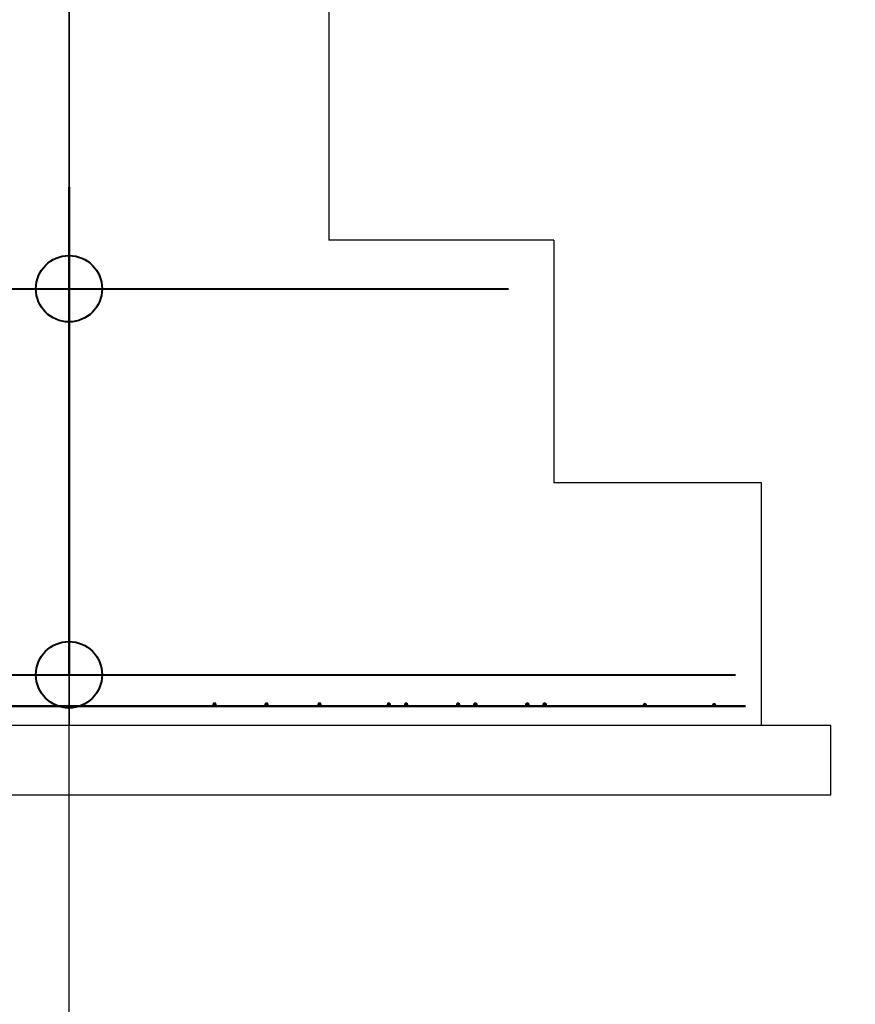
# Model space of a CAD drawing. Header units: millimetres. Extents: x 1114507 to 93926427, y 174473 to 817039.
# Tile 471 of 483: x 2317475 to 2318348, y 776442 to 777470. Entities that reach past the tile are written whole.
import ezdxf

# ---------------------------------------------------------------- set-up
doc = ezdxf.new("R2010")
doc.units = ezdxf.units.MM
for name, color, linetype, lineweight in [('молниезащита', 250, 'Continuous', 30), ('Размер', 250, 'Continuous', 0), ('Фундаменты', 165, 'Continuous', 30), ('ЭТ', 5, 'Continuous', 30)]:
    doc.layers.add(name, color=color, linetype=linetype, lineweight=lineweight)
doc.layers.add('Оси', color=7, linetype='Continuous')
doc.styles.add('стиль1', font='isocpeui.ttf', dxfattribs={"height": 300})

msp = doc.modelspace()

# ---------------------------------------------------------------- hatches: boundary and pattern name
at = {"layer": 'Размер', "ltscale": 100}
h = msp.add_hatch(color=7, dxfattribs=at)
edge = h.paths.add_edge_path()
edge.add_ellipse((2317678.8, 776755.2), major_axis=(-0.01, 1.81), ratio=1, start_angle=-0.2741, end_angle=89.7259)
edge.add_ellipse((2317678.8, 776755.2), major_axis=(0.01, 1.81), ratio=1, start_angle=90.278, end_angle=180.278)
edge.add_line((2317678.8, 776753.4), (2317678.8, 776757))
edge = h.paths.add_edge_path()
edge.add_ellipse((2317678.8, 776755.2), major_axis=(-0.01, 1.81), ratio=1, start_angle=269.7676, end_angle=359.7676)
edge.add_line((2317678.8, 776757), (2317678.8, 776753.4))
edge.add_ellipse((2317678.8, 776755.2), major_axis=(0.01, 1.81), ratio=1, start_angle=180.2284, end_angle=270.2284)
h = msp.add_hatch(color=7, dxfattribs=at)
edge = h.paths.add_edge_path()
edge.add_ellipse((2317733.2, 776755.2), major_axis=(-0.01, 1.81), ratio=1, start_angle=-0.2741, end_angle=89.7259)
edge.add_ellipse((2317733.2, 776755.2), major_axis=(0.01, 1.81), ratio=1, start_angle=90.278, end_angle=180.278)
edge.add_line((2317733.2, 776753.4), (2317733.2, 776757))
edge = h.paths.add_edge_path()
edge.add_ellipse((2317733.2, 776755.2), major_axis=(-0.01, 1.81), ratio=1, start_angle=269.7676, end_angle=359.7676)
edge.add_line((2317733.2, 776757), (2317733.2, 776753.4))
edge.add_ellipse((2317733.2, 776755.2), major_axis=(0.01, 1.81), ratio=1, start_angle=180.2284, end_angle=270.2284)
h = msp.add_hatch(color=7, dxfattribs=at)
edge = h.paths.add_edge_path()
edge.add_ellipse((2317788.5, 776755.2), major_axis=(-0.01, 1.81), ratio=1, start_angle=-0.2741, end_angle=89.7259)
edge.add_ellipse((2317788.5, 776755.2), major_axis=(0.01, 1.81), ratio=1, start_angle=90.278, end_angle=180.278)
edge.add_line((2317788.5, 776753.4), (2317788.5, 776757))
edge = h.paths.add_edge_path()
edge.add_ellipse((2317788.5, 776755.2), major_axis=(-0.01, 1.81), ratio=1, start_angle=269.7676, end_angle=359.7676)
edge.add_line((2317788.5, 776757), (2317788.5, 776753.4))
edge.add_ellipse((2317788.5, 776755.2), major_axis=(0.01, 1.81), ratio=1, start_angle=180.2284, end_angle=270.2284)
h = msp.add_hatch(color=7, dxfattribs=at)
edge = h.paths.add_edge_path()
edge.add_ellipse((2317788.5, 776755.2), major_axis=(-0.01, 1.81), ratio=1, start_angle=-0.2741, end_angle=89.7259)
edge.add_ellipse((2317788.5, 776755.2), major_axis=(0.01, 1.81), ratio=1, start_angle=90.278, end_angle=180.278)
edge.add_line((2317788.5, 776753.4), (2317788.5, 776757))
edge = h.paths.add_edge_path()
edge.add_ellipse((2317788.5, 776755.2), major_axis=(-0.01, 1.81), ratio=1, start_angle=269.7676, end_angle=359.7676)
edge.add_line((2317788.5, 776757), (2317788.5, 776753.4))
edge.add_ellipse((2317788.5, 776755.2), major_axis=(0.01, 1.81), ratio=1, start_angle=180.2284, end_angle=270.2284)
h = msp.add_hatch(color=7, dxfattribs=at)
edge = h.paths.add_edge_path()
edge.add_ellipse((2317788.5, 776755.2), major_axis=(-0.01, 1.81), ratio=1, start_angle=-0.2741, end_angle=89.7259)
edge.add_ellipse((2317788.5, 776755.2), major_axis=(0.01, 1.81), ratio=1, start_angle=90.278, end_angle=180.278)
edge.add_line((2317788.5, 776753.4), (2317788.5, 776757))
edge = h.paths.add_edge_path()
edge.add_ellipse((2317788.5, 776755.2), major_axis=(-0.01, 1.81), ratio=1, start_angle=269.7676, end_angle=359.7676)
edge.add_line((2317788.5, 776757), (2317788.5, 776753.4))
edge.add_ellipse((2317788.5, 776755.2), major_axis=(0.01, 1.81), ratio=1, start_angle=180.2284, end_angle=270.2284)
h = msp.add_hatch(color=7, dxfattribs=at)
edge = h.paths.add_edge_path()
edge.add_ellipse((2317788.5, 776755.2), major_axis=(-0.01, 1.81), ratio=1, start_angle=-0.2741, end_angle=89.7259)
edge.add_ellipse((2317788.5, 776755.2), major_axis=(0.01, 1.81), ratio=1, start_angle=90.278, end_angle=180.278)
edge.add_line((2317788.5, 776753.4), (2317788.5, 776757))
edge = h.paths.add_edge_path()
edge.add_ellipse((2317788.5, 776755.2), major_axis=(-0.01, 1.81), ratio=1, start_angle=269.7676, end_angle=359.7676)
edge.add_line((2317788.5, 776757), (2317788.5, 776753.4))
edge.add_ellipse((2317788.5, 776755.2), major_axis=(0.01, 1.81), ratio=1, start_angle=180.2284, end_angle=270.2284)
h = msp.add_hatch(color=7, dxfattribs=at)
edge = h.paths.add_edge_path()
edge.add_ellipse((2317788.5, 776755.2), major_axis=(-0.01, 1.81), ratio=1, start_angle=-0.2741, end_angle=89.7259)
edge.add_ellipse((2317788.5, 776755.2), major_axis=(0.01, 1.81), ratio=1, start_angle=90.278, end_angle=180.278)
edge.add_line((2317788.5, 776753.4), (2317788.5, 776757))
edge = h.paths.add_edge_path()
edge.add_ellipse((2317788.5, 776755.2), major_axis=(-0.01, 1.81), ratio=1, start_angle=269.7676, end_angle=359.7676)
edge.add_line((2317788.5, 776757), (2317788.5, 776753.4))
edge.add_ellipse((2317788.5, 776755.2), major_axis=(0.01, 1.81), ratio=1, start_angle=180.2284, end_angle=270.2284)
h = msp.add_hatch(color=7, dxfattribs=at)
edge = h.paths.add_edge_path()
edge.add_ellipse((2317788.5, 776755.2), major_axis=(-0.01, 1.81), ratio=1, start_angle=-0.2741, end_angle=89.7259)
edge.add_ellipse((2317788.5, 776755.2), major_axis=(0.01, 1.81), ratio=1, start_angle=90.278, end_angle=180.278)
edge.add_line((2317788.5, 776753.4), (2317788.5, 776757))
edge = h.paths.add_edge_path()
edge.add_ellipse((2317788.5, 776755.2), major_axis=(-0.01, 1.81), ratio=1, start_angle=269.7676, end_angle=359.7676)
edge.add_line((2317788.5, 776757), (2317788.5, 776753.4))
edge.add_ellipse((2317788.5, 776755.2), major_axis=(0.01, 1.81), ratio=1, start_angle=180.2284, end_angle=270.2284)
h = msp.add_hatch(color=7, dxfattribs=at)
edge = h.paths.add_edge_path()
edge.add_ellipse((2317860.8, 776755.2), major_axis=(-0.01, 1.81), ratio=1, start_angle=-0.2741, end_angle=89.7259)
edge.add_ellipse((2317860.8, 776755.2), major_axis=(0.01, 1.81), ratio=1, start_angle=90.278, end_angle=180.278)
edge.add_line((2317860.8, 776753.4), (2317860.8, 776757))
edge = h.paths.add_edge_path()
edge.add_ellipse((2317860.8, 776755.2), major_axis=(-0.01, 1.81), ratio=1, start_angle=269.7676, end_angle=359.7676)
edge.add_line((2317860.8, 776757), (2317860.8, 776753.4))
edge.add_ellipse((2317860.8, 776755.2), major_axis=(0.01, 1.81), ratio=1, start_angle=180.2284, end_angle=270.2284)
h = msp.add_hatch(color=7, dxfattribs=at)
edge = h.paths.add_edge_path()
edge.add_ellipse((2317860.8, 776755.2), major_axis=(-0.01, 1.81), ratio=1, start_angle=-0.2741, end_angle=89.7259)
edge.add_ellipse((2317860.8, 776755.2), major_axis=(0.01, 1.81), ratio=1, start_angle=90.278, end_angle=180.278)
edge.add_line((2317860.8, 776753.4), (2317860.8, 776757))
edge = h.paths.add_edge_path()
edge.add_ellipse((2317860.8, 776755.2), major_axis=(-0.01, 1.81), ratio=1, start_angle=269.7676, end_angle=359.7676)
edge.add_line((2317860.8, 776757), (2317860.8, 776753.4))
edge.add_ellipse((2317860.8, 776755.2), major_axis=(0.01, 1.81), ratio=1, start_angle=180.2284, end_angle=270.2284)
h = msp.add_hatch(color=7, dxfattribs=at)
edge = h.paths.add_edge_path()
edge.add_ellipse((2317860.8, 776755.2), major_axis=(-0.01, 1.81), ratio=1, start_angle=-0.2741, end_angle=89.7259)
edge.add_ellipse((2317860.8, 776755.2), major_axis=(0.01, 1.81), ratio=1, start_angle=90.278, end_angle=180.278)
edge.add_line((2317860.8, 776753.4), (2317860.8, 776757))
edge = h.paths.add_edge_path()
edge.add_ellipse((2317860.8, 776755.2), major_axis=(-0.01, 1.81), ratio=1, start_angle=269.7676, end_angle=359.7676)
edge.add_line((2317860.8, 776757), (2317860.8, 776753.4))
edge.add_ellipse((2317860.8, 776755.2), major_axis=(0.01, 1.81), ratio=1, start_angle=180.2284, end_angle=270.2284)
h = msp.add_hatch(color=7, dxfattribs=at)
edge = h.paths.add_edge_path()
edge.add_ellipse((2317860.8, 776755.2), major_axis=(-0.01, 1.81), ratio=1, start_angle=-0.2741, end_angle=89.7259)
edge.add_ellipse((2317860.8, 776755.2), major_axis=(0.01, 1.81), ratio=1, start_angle=90.278, end_angle=180.278)
edge.add_line((2317860.8, 776753.4), (2317860.8, 776757))
edge = h.paths.add_edge_path()
edge.add_ellipse((2317860.8, 776755.2), major_axis=(-0.01, 1.81), ratio=1, start_angle=269.7676, end_angle=359.7676)
edge.add_line((2317860.8, 776757), (2317860.8, 776753.4))
edge.add_ellipse((2317860.8, 776755.2), major_axis=(0.01, 1.81), ratio=1, start_angle=180.2284, end_angle=270.2284)
h = msp.add_hatch(color=7, dxfattribs=at)
edge = h.paths.add_edge_path()
edge.add_ellipse((2317860.8, 776755.2), major_axis=(-0.01, 1.81), ratio=1, start_angle=-0.2741, end_angle=89.7259)
edge.add_ellipse((2317860.8, 776755.2), major_axis=(0.01, 1.81), ratio=1, start_angle=90.278, end_angle=180.278)
edge.add_line((2317860.8, 776753.4), (2317860.8, 776757))
edge = h.paths.add_edge_path()
edge.add_ellipse((2317860.8, 776755.2), major_axis=(-0.01, 1.81), ratio=1, start_angle=269.7676, end_angle=359.7676)
edge.add_line((2317860.8, 776757), (2317860.8, 776753.4))
edge.add_ellipse((2317860.8, 776755.2), major_axis=(0.01, 1.81), ratio=1, start_angle=180.2284, end_angle=270.2284)
h = msp.add_hatch(color=7, dxfattribs=at)
edge = h.paths.add_edge_path()
edge.add_ellipse((2317860.8, 776755.2), major_axis=(-0.01, 1.81), ratio=1, start_angle=-0.2741, end_angle=89.7259)
edge.add_ellipse((2317860.8, 776755.2), major_axis=(0.01, 1.81), ratio=1, start_angle=90.278, end_angle=180.278)
edge.add_line((2317860.8, 776753.4), (2317860.8, 776757))
edge = h.paths.add_edge_path()
edge.add_ellipse((2317860.8, 776755.2), major_axis=(-0.01, 1.81), ratio=1, start_angle=269.7676, end_angle=359.7676)
edge.add_line((2317860.8, 776757), (2317860.8, 776753.4))
edge.add_ellipse((2317860.8, 776755.2), major_axis=(0.01, 1.81), ratio=1, start_angle=180.2284, end_angle=270.2284)
h = msp.add_hatch(color=7, dxfattribs=at)
edge = h.paths.add_edge_path()
edge.add_ellipse((2317878.9, 776755.2), major_axis=(-0.01, 1.81), ratio=1, start_angle=-0.2741, end_angle=89.7259)
edge.add_ellipse((2317878.9, 776755.2), major_axis=(0.01, 1.81), ratio=1, start_angle=90.278, end_angle=180.278)
edge.add_line((2317878.9, 776753.4), (2317878.9, 776757))
edge = h.paths.add_edge_path()
edge.add_ellipse((2317878.9, 776755.2), major_axis=(-0.01, 1.81), ratio=1, start_angle=269.7676, end_angle=359.7676)
edge.add_line((2317878.9, 776757), (2317878.9, 776753.4))
edge.add_ellipse((2317878.9, 776755.2), major_axis=(0.01, 1.81), ratio=1, start_angle=180.2284, end_angle=270.2284)
h = msp.add_hatch(color=7, dxfattribs=at)
edge = h.paths.add_edge_path()
edge.add_ellipse((2317878.9, 776755.2), major_axis=(-0.01, 1.81), ratio=1, start_angle=-0.2741, end_angle=89.7259)
edge.add_ellipse((2317878.9, 776755.2), major_axis=(0.01, 1.81), ratio=1, start_angle=90.278, end_angle=180.278)
edge.add_line((2317878.9, 776753.4), (2317878.9, 776757))
edge = h.paths.add_edge_path()
edge.add_ellipse((2317878.9, 776755.2), major_axis=(-0.01, 1.81), ratio=1, start_angle=269.7676, end_angle=359.7676)
edge.add_line((2317878.9, 776757), (2317878.9, 776753.4))
edge.add_ellipse((2317878.9, 776755.2), major_axis=(0.01, 1.81), ratio=1, start_angle=180.2284, end_angle=270.2284)
h = msp.add_hatch(color=7, dxfattribs=at)
edge = h.paths.add_edge_path()
edge.add_ellipse((2317878.9, 776755.2), major_axis=(-0.01, 1.81), ratio=1, start_angle=-0.2741, end_angle=89.7259)
edge.add_ellipse((2317878.9, 776755.2), major_axis=(0.01, 1.81), ratio=1, start_angle=90.278, end_angle=180.278)
edge.add_line((2317878.9, 776753.4), (2317878.9, 776757))
edge = h.paths.add_edge_path()
edge.add_ellipse((2317878.9, 776755.2), major_axis=(-0.01, 1.81), ratio=1, start_angle=269.7676, end_angle=359.7676)
edge.add_line((2317878.9, 776757), (2317878.9, 776753.4))
edge.add_ellipse((2317878.9, 776755.2), major_axis=(0.01, 1.81), ratio=1, start_angle=180.2284, end_angle=270.2284)
h = msp.add_hatch(color=7, dxfattribs=at)
edge = h.paths.add_edge_path()
edge.add_ellipse((2317878.9, 776755.2), major_axis=(-0.01, 1.81), ratio=1, start_angle=-0.2741, end_angle=89.7259)
edge.add_ellipse((2317878.9, 776755.2), major_axis=(0.01, 1.81), ratio=1, start_angle=90.278, end_angle=180.278)
edge.add_line((2317878.9, 776753.4), (2317878.9, 776757))
edge = h.paths.add_edge_path()
edge.add_ellipse((2317878.9, 776755.2), major_axis=(-0.01, 1.81), ratio=1, start_angle=269.7676, end_angle=359.7676)
edge.add_line((2317878.9, 776757), (2317878.9, 776753.4))
edge.add_ellipse((2317878.9, 776755.2), major_axis=(0.01, 1.81), ratio=1, start_angle=180.2284, end_angle=270.2284)
h = msp.add_hatch(color=7, dxfattribs=at)
edge = h.paths.add_edge_path()
edge.add_ellipse((2317878.9, 776755.2), major_axis=(-0.01, 1.81), ratio=1, start_angle=-0.2741, end_angle=89.7259)
edge.add_ellipse((2317878.9, 776755.2), major_axis=(0.01, 1.81), ratio=1, start_angle=90.278, end_angle=180.278)
edge.add_line((2317878.9, 776753.4), (2317878.9, 776757))
edge = h.paths.add_edge_path()
edge.add_ellipse((2317878.9, 776755.2), major_axis=(-0.01, 1.81), ratio=1, start_angle=269.7676, end_angle=359.7676)
edge.add_line((2317878.9, 776757), (2317878.9, 776753.4))
edge.add_ellipse((2317878.9, 776755.2), major_axis=(0.01, 1.81), ratio=1, start_angle=180.2284, end_angle=270.2284)
h = msp.add_hatch(color=7, dxfattribs=at)
edge = h.paths.add_edge_path()
edge.add_ellipse((2317878.9, 776755.2), major_axis=(-0.01, 1.81), ratio=1, start_angle=-0.2741, end_angle=89.7259)
edge.add_ellipse((2317878.9, 776755.2), major_axis=(0.01, 1.81), ratio=1, start_angle=90.278, end_angle=180.278)
edge.add_line((2317878.9, 776753.4), (2317878.9, 776757))
edge = h.paths.add_edge_path()
edge.add_ellipse((2317878.9, 776755.2), major_axis=(-0.01, 1.81), ratio=1, start_angle=269.7676, end_angle=359.7676)
edge.add_line((2317878.9, 776757), (2317878.9, 776753.4))
edge.add_ellipse((2317878.9, 776755.2), major_axis=(0.01, 1.81), ratio=1, start_angle=180.2284, end_angle=270.2284)
h = msp.add_hatch(color=7, dxfattribs=at)
edge = h.paths.add_edge_path()
edge.add_ellipse((2317933.2, 776755.2), major_axis=(-0.01, 1.81), ratio=1, start_angle=-0.2741, end_angle=89.7259)
edge.add_ellipse((2317933.2, 776755.2), major_axis=(0.01, 1.81), ratio=1, start_angle=90.278, end_angle=180.278)
edge.add_line((2317933.2, 776753.4), (2317933.2, 776757))
edge = h.paths.add_edge_path()
edge.add_ellipse((2317933.2, 776755.2), major_axis=(-0.01, 1.81), ratio=1, start_angle=269.7676, end_angle=359.7676)
edge.add_line((2317933.2, 776757), (2317933.2, 776753.4))
edge.add_ellipse((2317933.2, 776755.2), major_axis=(0.01, 1.81), ratio=1, start_angle=180.2284, end_angle=270.2284)
h = msp.add_hatch(color=7, dxfattribs=at)
edge = h.paths.add_edge_path()
edge.add_ellipse((2317933.2, 776755.2), major_axis=(-0.01, 1.81), ratio=1, start_angle=-0.2741, end_angle=89.7259)
edge.add_ellipse((2317933.2, 776755.2), major_axis=(0.01, 1.81), ratio=1, start_angle=90.278, end_angle=180.278)
edge.add_line((2317933.2, 776753.4), (2317933.2, 776757))
edge = h.paths.add_edge_path()
edge.add_ellipse((2317933.2, 776755.2), major_axis=(-0.01, 1.81), ratio=1, start_angle=269.7676, end_angle=359.7676)
edge.add_line((2317933.2, 776757), (2317933.2, 776753.4))
edge.add_ellipse((2317933.2, 776755.2), major_axis=(0.01, 1.81), ratio=1, start_angle=180.2284, end_angle=270.2284)
h = msp.add_hatch(color=7, dxfattribs=at)
edge = h.paths.add_edge_path()
edge.add_ellipse((2317933.2, 776755.2), major_axis=(-0.01, 1.81), ratio=1, start_angle=-0.2741, end_angle=89.7259)
edge.add_ellipse((2317933.2, 776755.2), major_axis=(0.01, 1.81), ratio=1, start_angle=90.278, end_angle=180.278)
edge.add_line((2317933.2, 776753.4), (2317933.2, 776757))
edge = h.paths.add_edge_path()
edge.add_ellipse((2317933.2, 776755.2), major_axis=(-0.01, 1.81), ratio=1, start_angle=269.7676, end_angle=359.7676)
edge.add_line((2317933.2, 776757), (2317933.2, 776753.4))
edge.add_ellipse((2317933.2, 776755.2), major_axis=(0.01, 1.81), ratio=1, start_angle=180.2284, end_angle=270.2284)
h = msp.add_hatch(color=7, dxfattribs=at)
edge = h.paths.add_edge_path()
edge.add_ellipse((2317933.2, 776755.2), major_axis=(-0.01, 1.81), ratio=1, start_angle=-0.2741, end_angle=89.7259)
edge.add_ellipse((2317933.2, 776755.2), major_axis=(0.01, 1.81), ratio=1, start_angle=90.278, end_angle=180.278)
edge.add_line((2317933.2, 776753.4), (2317933.2, 776757))
edge = h.paths.add_edge_path()
edge.add_ellipse((2317933.2, 776755.2), major_axis=(-0.01, 1.81), ratio=1, start_angle=269.7676, end_angle=359.7676)
edge.add_line((2317933.2, 776757), (2317933.2, 776753.4))
edge.add_ellipse((2317933.2, 776755.2), major_axis=(0.01, 1.81), ratio=1, start_angle=180.2284, end_angle=270.2284)
h = msp.add_hatch(color=7, dxfattribs=at)
edge = h.paths.add_edge_path()
edge.add_ellipse((2317933.2, 776755.2), major_axis=(-0.01, 1.81), ratio=1, start_angle=-0.2741, end_angle=89.7259)
edge.add_ellipse((2317933.2, 776755.2), major_axis=(0.01, 1.81), ratio=1, start_angle=90.278, end_angle=180.278)
edge.add_line((2317933.2, 776753.4), (2317933.2, 776757))
edge = h.paths.add_edge_path()
edge.add_ellipse((2317933.2, 776755.2), major_axis=(-0.01, 1.81), ratio=1, start_angle=269.7676, end_angle=359.7676)
edge.add_line((2317933.2, 776757), (2317933.2, 776753.4))
edge.add_ellipse((2317933.2, 776755.2), major_axis=(0.01, 1.81), ratio=1, start_angle=180.2284, end_angle=270.2284)
h = msp.add_hatch(color=7, dxfattribs=at)
edge = h.paths.add_edge_path()
edge.add_ellipse((2317933.2, 776755.2), major_axis=(-0.01, 1.81), ratio=1, start_angle=-0.2741, end_angle=89.7259)
edge.add_ellipse((2317933.2, 776755.2), major_axis=(0.01, 1.81), ratio=1, start_angle=90.278, end_angle=180.278)
edge.add_line((2317933.2, 776753.4), (2317933.2, 776757))
edge = h.paths.add_edge_path()
edge.add_ellipse((2317933.2, 776755.2), major_axis=(-0.01, 1.81), ratio=1, start_angle=269.7676, end_angle=359.7676)
edge.add_line((2317933.2, 776757), (2317933.2, 776753.4))
edge.add_ellipse((2317933.2, 776755.2), major_axis=(0.01, 1.81), ratio=1, start_angle=180.2284, end_angle=270.2284)
h = msp.add_hatch(color=7, dxfattribs=at)
edge = h.paths.add_edge_path()
edge.add_ellipse((2317951.2, 776755.2), major_axis=(-0.01, 1.81), ratio=1, start_angle=-0.2741, end_angle=89.7259)
edge.add_ellipse((2317951.2, 776755.2), major_axis=(0.01, 1.81), ratio=1, start_angle=90.278, end_angle=180.278)
edge.add_line((2317951.2, 776753.4), (2317951.2, 776757))
edge = h.paths.add_edge_path()
edge.add_ellipse((2317951.2, 776755.2), major_axis=(-0.01, 1.81), ratio=1, start_angle=269.7676, end_angle=359.7676)
edge.add_line((2317951.2, 776757), (2317951.2, 776753.4))
edge.add_ellipse((2317951.2, 776755.2), major_axis=(0.01, 1.81), ratio=1, start_angle=180.2284, end_angle=270.2284)
h = msp.add_hatch(color=7, dxfattribs=at)
edge = h.paths.add_edge_path()
edge.add_ellipse((2317951.2, 776755.2), major_axis=(-0.01, 1.81), ratio=1, start_angle=-0.2741, end_angle=89.7259)
edge.add_ellipse((2317951.2, 776755.2), major_axis=(0.01, 1.81), ratio=1, start_angle=90.278, end_angle=180.278)
edge.add_line((2317951.2, 776753.4), (2317951.2, 776757))
edge = h.paths.add_edge_path()
edge.add_ellipse((2317951.2, 776755.2), major_axis=(-0.01, 1.81), ratio=1, start_angle=269.7676, end_angle=359.7676)
edge.add_line((2317951.2, 776757), (2317951.2, 776753.4))
edge.add_ellipse((2317951.2, 776755.2), major_axis=(0.01, 1.81), ratio=1, start_angle=180.2284, end_angle=270.2284)
h = msp.add_hatch(color=7, dxfattribs=at)
edge = h.paths.add_edge_path()
edge.add_ellipse((2317951.2, 776755.2), major_axis=(-0.01, 1.81), ratio=1, start_angle=-0.2741, end_angle=89.7259)
edge.add_ellipse((2317951.2, 776755.2), major_axis=(0.01, 1.81), ratio=1, start_angle=90.278, end_angle=180.278)
edge.add_line((2317951.2, 776753.4), (2317951.2, 776757))
edge = h.paths.add_edge_path()
edge.add_ellipse((2317951.2, 776755.2), major_axis=(-0.01, 1.81), ratio=1, start_angle=269.7676, end_angle=359.7676)
edge.add_line((2317951.2, 776757), (2317951.2, 776753.4))
edge.add_ellipse((2317951.2, 776755.2), major_axis=(0.01, 1.81), ratio=1, start_angle=180.2284, end_angle=270.2284)
h = msp.add_hatch(color=7, dxfattribs=at)
edge = h.paths.add_edge_path()
edge.add_ellipse((2317951.2, 776755.2), major_axis=(-0.01, 1.81), ratio=1, start_angle=-0.2741, end_angle=89.7259)
edge.add_ellipse((2317951.2, 776755.2), major_axis=(0.01, 1.81), ratio=1, start_angle=90.278, end_angle=180.278)
edge.add_line((2317951.2, 776753.4), (2317951.2, 776757))
edge = h.paths.add_edge_path()
edge.add_ellipse((2317951.2, 776755.2), major_axis=(-0.01, 1.81), ratio=1, start_angle=269.7676, end_angle=359.7676)
edge.add_line((2317951.2, 776757), (2317951.2, 776753.4))
edge.add_ellipse((2317951.2, 776755.2), major_axis=(0.01, 1.81), ratio=1, start_angle=180.2284, end_angle=270.2284)
h = msp.add_hatch(color=7, dxfattribs=at)
edge = h.paths.add_edge_path()
edge.add_ellipse((2317951.2, 776755.2), major_axis=(-0.01, 1.81), ratio=1, start_angle=-0.2741, end_angle=89.7259)
edge.add_ellipse((2317951.2, 776755.2), major_axis=(0.01, 1.81), ratio=1, start_angle=90.278, end_angle=180.278)
edge.add_line((2317951.2, 776753.4), (2317951.2, 776757))
edge = h.paths.add_edge_path()
edge.add_ellipse((2317951.2, 776755.2), major_axis=(-0.01, 1.81), ratio=1, start_angle=269.7676, end_angle=359.7676)
edge.add_line((2317951.2, 776757), (2317951.2, 776753.4))
edge.add_ellipse((2317951.2, 776755.2), major_axis=(0.01, 1.81), ratio=1, start_angle=180.2284, end_angle=270.2284)
h = msp.add_hatch(color=7, dxfattribs=at)
edge = h.paths.add_edge_path()
edge.add_ellipse((2317951.2, 776755.2), major_axis=(-0.01, 1.81), ratio=1, start_angle=-0.2741, end_angle=89.7259)
edge.add_ellipse((2317951.2, 776755.2), major_axis=(0.01, 1.81), ratio=1, start_angle=90.278, end_angle=180.278)
edge.add_line((2317951.2, 776753.4), (2317951.2, 776757))
edge = h.paths.add_edge_path()
edge.add_ellipse((2317951.2, 776755.2), major_axis=(-0.01, 1.81), ratio=1, start_angle=269.7676, end_angle=359.7676)
edge.add_line((2317951.2, 776757), (2317951.2, 776753.4))
edge.add_ellipse((2317951.2, 776755.2), major_axis=(0.01, 1.81), ratio=1, start_angle=180.2284, end_angle=270.2284)
h = msp.add_hatch(color=7, dxfattribs=at)
edge = h.paths.add_edge_path()
edge.add_ellipse((2318005.5, 776755.2), major_axis=(-0.01, 1.81), ratio=1, start_angle=-0.2741, end_angle=89.7259)
edge.add_ellipse((2318005.5, 776755.2), major_axis=(0.01, 1.81), ratio=1, start_angle=90.278, end_angle=180.278)
edge.add_line((2318005.5, 776753.4), (2318005.5, 776757))
edge = h.paths.add_edge_path()
edge.add_ellipse((2318005.5, 776755.2), major_axis=(-0.01, 1.81), ratio=1, start_angle=269.7676, end_angle=359.7676)
edge.add_line((2318005.5, 776757), (2318005.5, 776753.4))
edge.add_ellipse((2318005.5, 776755.2), major_axis=(0.01, 1.81), ratio=1, start_angle=180.2284, end_angle=270.2284)
h = msp.add_hatch(color=7, dxfattribs=at)
edge = h.paths.add_edge_path()
edge.add_ellipse((2318005.5, 776755.2), major_axis=(-0.01, 1.81), ratio=1, start_angle=-0.2741, end_angle=89.7259)
edge.add_ellipse((2318005.5, 776755.2), major_axis=(0.01, 1.81), ratio=1, start_angle=90.278, end_angle=180.278)
edge.add_line((2318005.5, 776753.4), (2318005.5, 776757))
edge = h.paths.add_edge_path()
edge.add_ellipse((2318005.5, 776755.2), major_axis=(-0.01, 1.81), ratio=1, start_angle=269.7676, end_angle=359.7676)
edge.add_line((2318005.5, 776757), (2318005.5, 776753.4))
edge.add_ellipse((2318005.5, 776755.2), major_axis=(0.01, 1.81), ratio=1, start_angle=180.2284, end_angle=270.2284)
h = msp.add_hatch(color=7, dxfattribs=at)
edge = h.paths.add_edge_path()
edge.add_ellipse((2318005.5, 776755.2), major_axis=(-0.01, 1.81), ratio=1, start_angle=-0.2741, end_angle=89.7259)
edge.add_ellipse((2318005.5, 776755.2), major_axis=(0.01, 1.81), ratio=1, start_angle=90.278, end_angle=180.278)
edge.add_line((2318005.5, 776753.4), (2318005.5, 776757))
edge = h.paths.add_edge_path()
edge.add_ellipse((2318005.5, 776755.2), major_axis=(-0.01, 1.81), ratio=1, start_angle=269.7676, end_angle=359.7676)
edge.add_line((2318005.5, 776757), (2318005.5, 776753.4))
edge.add_ellipse((2318005.5, 776755.2), major_axis=(0.01, 1.81), ratio=1, start_angle=180.2284, end_angle=270.2284)
h = msp.add_hatch(color=7, dxfattribs=at)
edge = h.paths.add_edge_path()
edge.add_ellipse((2318005.5, 776755.2), major_axis=(-0.01, 1.81), ratio=1, start_angle=-0.2741, end_angle=89.7259)
edge.add_ellipse((2318005.5, 776755.2), major_axis=(0.01, 1.81), ratio=1, start_angle=90.278, end_angle=180.278)
edge.add_line((2318005.5, 776753.4), (2318005.5, 776757))
edge = h.paths.add_edge_path()
edge.add_ellipse((2318005.5, 776755.2), major_axis=(-0.01, 1.81), ratio=1, start_angle=269.7676, end_angle=359.7676)
edge.add_line((2318005.5, 776757), (2318005.5, 776753.4))
edge.add_ellipse((2318005.5, 776755.2), major_axis=(0.01, 1.81), ratio=1, start_angle=180.2284, end_angle=270.2284)
h = msp.add_hatch(color=7, dxfattribs=at)
edge = h.paths.add_edge_path()
edge.add_ellipse((2318005.5, 776755.2), major_axis=(-0.01, 1.81), ratio=1, start_angle=-0.2741, end_angle=89.7259)
edge.add_ellipse((2318005.5, 776755.2), major_axis=(0.01, 1.81), ratio=1, start_angle=90.278, end_angle=180.278)
edge.add_line((2318005.5, 776753.4), (2318005.5, 776757))
edge = h.paths.add_edge_path()
edge.add_ellipse((2318005.5, 776755.2), major_axis=(-0.01, 1.81), ratio=1, start_angle=269.7676, end_angle=359.7676)
edge.add_line((2318005.5, 776757), (2318005.5, 776753.4))
edge.add_ellipse((2318005.5, 776755.2), major_axis=(0.01, 1.81), ratio=1, start_angle=180.2284, end_angle=270.2284)
h = msp.add_hatch(color=7, dxfattribs=at)
edge = h.paths.add_edge_path()
edge.add_ellipse((2318005.5, 776755.2), major_axis=(-0.01, 1.81), ratio=1, start_angle=-0.2741, end_angle=89.7259)
edge.add_ellipse((2318005.5, 776755.2), major_axis=(0.01, 1.81), ratio=1, start_angle=90.278, end_angle=180.278)
edge.add_line((2318005.5, 776753.4), (2318005.5, 776757))
edge = h.paths.add_edge_path()
edge.add_ellipse((2318005.5, 776755.2), major_axis=(-0.01, 1.81), ratio=1, start_angle=269.7676, end_angle=359.7676)
edge.add_line((2318005.5, 776757), (2318005.5, 776753.4))
edge.add_ellipse((2318005.5, 776755.2), major_axis=(0.01, 1.81), ratio=1, start_angle=180.2284, end_angle=270.2284)
h = msp.add_hatch(color=7, dxfattribs=at)
edge = h.paths.add_edge_path()
edge.add_ellipse((2318023.6, 776755.2), major_axis=(-0.01, 1.81), ratio=1, start_angle=-0.2741, end_angle=89.7259)
edge.add_ellipse((2318023.6, 776755.2), major_axis=(0.01, 1.81), ratio=1, start_angle=90.278, end_angle=180.278)
edge.add_line((2318023.6, 776753.4), (2318023.6, 776757))
edge = h.paths.add_edge_path()
edge.add_ellipse((2318023.6, 776755.2), major_axis=(-0.01, 1.81), ratio=1, start_angle=269.7676, end_angle=359.7676)
edge.add_line((2318023.6, 776757), (2318023.6, 776753.4))
edge.add_ellipse((2318023.6, 776755.2), major_axis=(0.01, 1.81), ratio=1, start_angle=180.2284, end_angle=270.2284)
h = msp.add_hatch(color=7, dxfattribs=at)
edge = h.paths.add_edge_path()
edge.add_ellipse((2318023.6, 776755.2), major_axis=(-0.01, 1.81), ratio=1, start_angle=-0.2741, end_angle=89.7259)
edge.add_ellipse((2318023.6, 776755.2), major_axis=(0.01, 1.81), ratio=1, start_angle=90.278, end_angle=180.278)
edge.add_line((2318023.6, 776753.4), (2318023.6, 776757))
edge = h.paths.add_edge_path()
edge.add_ellipse((2318023.6, 776755.2), major_axis=(-0.01, 1.81), ratio=1, start_angle=269.7676, end_angle=359.7676)
edge.add_line((2318023.6, 776757), (2318023.6, 776753.4))
edge.add_ellipse((2318023.6, 776755.2), major_axis=(0.01, 1.81), ratio=1, start_angle=180.2284, end_angle=270.2284)
h = msp.add_hatch(color=7, dxfattribs=at)
edge = h.paths.add_edge_path()
edge.add_ellipse((2318023.6, 776755.2), major_axis=(-0.01, 1.81), ratio=1, start_angle=-0.2741, end_angle=89.7259)
edge.add_ellipse((2318023.6, 776755.2), major_axis=(0.01, 1.81), ratio=1, start_angle=90.278, end_angle=180.278)
edge.add_line((2318023.6, 776753.4), (2318023.6, 776757))
edge = h.paths.add_edge_path()
edge.add_ellipse((2318023.6, 776755.2), major_axis=(-0.01, 1.81), ratio=1, start_angle=269.7676, end_angle=359.7676)
edge.add_line((2318023.6, 776757), (2318023.6, 776753.4))
edge.add_ellipse((2318023.6, 776755.2), major_axis=(0.01, 1.81), ratio=1, start_angle=180.2284, end_angle=270.2284)
h = msp.add_hatch(color=7, dxfattribs=at)
edge = h.paths.add_edge_path()
edge.add_ellipse((2318023.6, 776755.2), major_axis=(-0.01, 1.81), ratio=1, start_angle=-0.2741, end_angle=89.7259)
edge.add_ellipse((2318023.6, 776755.2), major_axis=(0.01, 1.81), ratio=1, start_angle=90.278, end_angle=180.278)
edge.add_line((2318023.6, 776753.4), (2318023.6, 776757))
edge = h.paths.add_edge_path()
edge.add_ellipse((2318023.6, 776755.2), major_axis=(-0.01, 1.81), ratio=1, start_angle=269.7676, end_angle=359.7676)
edge.add_line((2318023.6, 776757), (2318023.6, 776753.4))
edge.add_ellipse((2318023.6, 776755.2), major_axis=(0.01, 1.81), ratio=1, start_angle=180.2284, end_angle=270.2284)
h = msp.add_hatch(color=7, dxfattribs=at)
edge = h.paths.add_edge_path()
edge.add_ellipse((2318023.6, 776755.2), major_axis=(-0.01, 1.81), ratio=1, start_angle=-0.2741, end_angle=89.7259)
edge.add_ellipse((2318023.6, 776755.2), major_axis=(0.01, 1.81), ratio=1, start_angle=90.278, end_angle=180.278)
edge.add_line((2318023.6, 776753.4), (2318023.6, 776757))
edge = h.paths.add_edge_path()
edge.add_ellipse((2318023.6, 776755.2), major_axis=(-0.01, 1.81), ratio=1, start_angle=269.7676, end_angle=359.7676)
edge.add_line((2318023.6, 776757), (2318023.6, 776753.4))
edge.add_ellipse((2318023.6, 776755.2), major_axis=(0.01, 1.81), ratio=1, start_angle=180.2284, end_angle=270.2284)
h = msp.add_hatch(color=7, dxfattribs=at)
edge = h.paths.add_edge_path()
edge.add_ellipse((2318023.6, 776755.2), major_axis=(-0.01, 1.81), ratio=1, start_angle=-0.2741, end_angle=89.7259)
edge.add_ellipse((2318023.6, 776755.2), major_axis=(0.01, 1.81), ratio=1, start_angle=90.278, end_angle=180.278)
edge.add_line((2318023.6, 776753.4), (2318023.6, 776757))
edge = h.paths.add_edge_path()
edge.add_ellipse((2318023.6, 776755.2), major_axis=(-0.01, 1.81), ratio=1, start_angle=269.7676, end_angle=359.7676)
edge.add_line((2318023.6, 776757), (2318023.6, 776753.4))
edge.add_ellipse((2318023.6, 776755.2), major_axis=(0.01, 1.81), ratio=1, start_angle=180.2284, end_angle=270.2284)
h = msp.add_hatch(color=7, dxfattribs=at)
edge = h.paths.add_edge_path()
edge.add_ellipse((2318128.3, 776754.9), major_axis=(0.01, 1.81), ratio=1, start_angle=0.2324, end_angle=90.2324)
edge.add_ellipse((2318128.3, 776754.9), major_axis=(-0.01, 1.81), ratio=1, start_angle=89.7716, end_angle=179.7716)
edge.add_line((2318128.3, 776753.1), (2318128.3, 776756.7))
edge = h.paths.add_edge_path()
edge.add_ellipse((2318128.3, 776754.9), major_axis=(0.01, 1.81), ratio=1, start_angle=-89.7259, end_angle=0.2741)
edge.add_line((2318128.3, 776756.7), (2318128.3, 776753.1))
edge.add_ellipse((2318128.3, 776754.9), major_axis=(-0.01, 1.81), ratio=1, start_angle=179.722, end_angle=269.722)
h = msp.add_hatch(color=7, dxfattribs=at)
edge = h.paths.add_edge_path()
edge.add_ellipse((2318128.3, 776754.9), major_axis=(0.01, 1.81), ratio=1, start_angle=0.2324, end_angle=90.2324)
edge.add_ellipse((2318128.3, 776754.9), major_axis=(-0.01, 1.81), ratio=1, start_angle=89.7716, end_angle=179.7716)
edge.add_line((2318128.3, 776753.1), (2318128.3, 776756.7))
edge = h.paths.add_edge_path()
edge.add_ellipse((2318128.3, 776754.9), major_axis=(0.01, 1.81), ratio=1, start_angle=-89.7259, end_angle=0.2741)
edge.add_line((2318128.3, 776756.7), (2318128.3, 776753.1))
edge.add_ellipse((2318128.3, 776754.9), major_axis=(-0.01, 1.81), ratio=1, start_angle=179.722, end_angle=269.722)
h = msp.add_hatch(color=7, dxfattribs=at)
edge = h.paths.add_edge_path()
edge.add_ellipse((2318200.6, 776754.9), major_axis=(0.01, 1.81), ratio=1, start_angle=0.2324, end_angle=90.2324)
edge.add_ellipse((2318200.6, 776754.9), major_axis=(-0.01, 1.81), ratio=1, start_angle=89.7716, end_angle=179.7716)
edge.add_line((2318200.6, 776753.1), (2318200.6, 776756.7))
edge = h.paths.add_edge_path()
edge.add_ellipse((2318200.6, 776754.9), major_axis=(0.01, 1.81), ratio=1, start_angle=-89.7259, end_angle=0.2741)
edge.add_line((2318200.6, 776756.7), (2318200.6, 776753.1))
edge.add_ellipse((2318200.6, 776754.9), major_axis=(-0.01, 1.81), ratio=1, start_angle=179.722, end_angle=269.722)
h = msp.add_hatch(color=7, dxfattribs=at)
edge = h.paths.add_edge_path()
edge.add_ellipse((2318200.6, 776754.9), major_axis=(0.01, 1.81), ratio=1, start_angle=0.2324, end_angle=90.2324)
edge.add_ellipse((2318200.6, 776754.9), major_axis=(-0.01, 1.81), ratio=1, start_angle=89.7716, end_angle=179.7716)
edge.add_line((2318200.6, 776753.1), (2318200.6, 776756.7))
edge = h.paths.add_edge_path()
edge.add_ellipse((2318200.6, 776754.9), major_axis=(0.01, 1.81), ratio=1, start_angle=-89.7259, end_angle=0.2741)
edge.add_line((2318200.6, 776756.7), (2318200.6, 776753.1))
edge.add_ellipse((2318200.6, 776754.9), major_axis=(-0.01, 1.81), ratio=1, start_angle=179.722, end_angle=269.722)

# ---------------------------------------------------------------- linework, layer by layer
at = {"layer": 'молниезащита', "color": 7, "lineweight": 50, "ltscale": 100}
msp.add_line((2317526.9, 777295.2, 0), (2317526.9, 776786.4, 0), dxfattribs=at)
at = {"layer": 'Оси', "color": 7, "ltscale": 100}
for p, q in [((2317526.9, 775969.2, 0), (2317526.9, 780711.7, 0)), ((2317526.9, 776474.6, 0), (2317526.9, 778917.7, 0)), ((2317526.9, 778324.8, 0), (2317526.9, 776733.5, 0))]:
    msp.add_line(p, q, dxfattribs=at)
at = {"layer": 'Размер', "color": 7, "ltscale": 100}
for p, q in [((2318250.2, 776986.6, 0), (2318033.2, 776986.6, 0)), ((2316819.8, 776753.4, 0), (2318233.5, 776753.4, 0)), ((2316892.1, 776753.4, 0), (2318161.2, 776753.4, 0)), ((2317526.9, 776733.5, 0), (2318250.2, 776733.5, 0))]:
    msp.add_line(p, q, dxfattribs=at)
at = {"layer": 'Размер', "color": 7, "lineweight": 50, "ltscale": 100}
for p, q in [((2318233.5, 776753.4, 0), (2316819.8, 776753.4, 0)), ((2318161.2, 776753.4, 0), (2316892.1, 776753.4, 0))]:
    msp.add_line(p, q, dxfattribs=at)
at = {"layer": 'Размер', "color": 7, "ltscale": 100}
for centre, major_axis, start_param, end_param in [((2317678.8, 776755.2, 0), (0, 1.81), 4.710426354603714, 10.9936116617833), ((2317733.2, 776755.2, 0), (0, 1.81), 4.710426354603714, 10.9936116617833), ((2317788.5, 776755.2, 0), (0, 1.81), 4.710426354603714, 10.9936116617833), ((2317788.5, 776755.2, 0), (0, 1.81), 4.710426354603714, 10.9936116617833), ((2317788.5, 776755.2, 0), (0, 1.81), 4.710426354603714, 10.9936116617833), ((2317788.5, 776755.2, 0), (0, 1.81), 4.710426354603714, 10.9936116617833), ((2317788.5, 776755.2, 0), (0, 1.81), 4.710426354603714, 10.9936116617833), ((2317788.5, 776755.2, 0), (0, 1.81), 4.710426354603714, 10.9936116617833), ((2317860.8, 776755.2, 0), (0, 1.81), 4.710426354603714, 10.9936116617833), ((2317860.8, 776755.2, 0), (0, 1.81), 4.710426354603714, 10.9936116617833), ((2317860.8, 776755.2, 0), (0, 1.81), 4.710426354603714, 10.9936116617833), ((2317860.8, 776755.2, 0), (0, 1.81), 4.710426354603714, 10.9936116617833), ((2317860.8, 776755.2, 0), (0, 1.81), 4.710426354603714, 10.9936116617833), ((2317860.8, 776755.2, 0), (0, 1.81), 4.710426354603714, 10.9936116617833), ((2317878.9, 776755.2, 0), (0, 1.81), 4.710426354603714, 10.9936116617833), ((2317878.9, 776755.2, 0), (0, 1.81), 4.710426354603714, 10.9936116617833), ((2317878.9, 776755.2, 0), (0, 1.81), 4.710426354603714, 10.9936116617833), ((2317878.9, 776755.2, 0), (0, 1.81), 4.710426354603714, 10.9936116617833), ((2317878.9, 776755.2, 0), (0, 1.81), 4.710426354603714, 10.9936116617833), ((2317878.9, 776755.2, 0), (0, 1.81), 4.710426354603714, 10.9936116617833), ((2317933.2, 776755.2, 0), (0, 1.81), 4.710426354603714, 10.9936116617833), ((2317933.2, 776755.2, 0), (0, 1.81), 4.710426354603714, 10.9936116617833), ((2317933.2, 776755.2, 0), (0, 1.81), 4.710426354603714, 10.9936116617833), ((2317933.2, 776755.2, 0), (0, 1.81), 4.710426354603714, 10.9936116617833), ((2317933.2, 776755.2, 0), (0, 1.81), 4.710426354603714, 10.9936116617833), ((2317933.2, 776755.2, 0), (0, 1.81), 4.710426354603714, 10.9936116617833), ((2317951.2, 776755.2, 0), (0, 1.81), 4.710426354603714, 10.9936116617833), ((2317951.2, 776755.2, 0), (0, 1.81), 4.710426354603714, 10.9936116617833), ((2317951.2, 776755.2, 0), (0, 1.81), 4.710426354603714, 10.9936116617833), ((2317951.2, 776755.2, 0), (0, 1.81), 4.710426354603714, 10.9936116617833), ((2317951.2, 776755.2, 0), (0, 1.81), 4.710426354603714, 10.9936116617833), ((2317951.2, 776755.2, 0), (0, 1.81), 4.710426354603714, 10.9936116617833), ((2318005.5, 776755.2, 0), (0, 1.81), 4.710426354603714, 10.9936116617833), ((2318005.5, 776755.2, 0), (0, 1.81), 4.710426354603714, 10.9936116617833), ((2318005.5, 776755.2, 0), (0, 1.81), 4.710426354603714, 10.9936116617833), ((2318005.5, 776755.2, 0), (0, 1.81), 4.710426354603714, 10.9936116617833), ((2318005.5, 776755.2, 0), (0, 1.81), 4.710426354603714, 10.9936116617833), ((2318005.5, 776755.2, 0), (0, 1.81), 4.710426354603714, 10.9936116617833), ((2318023.6, 776755.2, 0), (0, 1.81), 4.710426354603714, 10.9936116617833), ((2318023.6, 776755.2, 0), (0, 1.81), 4.710426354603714, 10.9936116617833), ((2318023.6, 776755.2, 0), (0, 1.81), 4.710426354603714, 10.9936116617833), ((2318023.6, 776755.2, 0), (0, 1.81), 4.710426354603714, 10.9936116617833), ((2318023.6, 776755.2, 0), (0, 1.81), 4.710426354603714, 10.9936116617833), ((2318023.6, 776755.2, 0), (0, 1.81), 4.710426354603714, 10.9936116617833), ((2318128.3, 776754.9, 0), (0.01, 1.81), -1.566187, 4.716998), ((2318128.3, 776754.9, 0), (0.01, 1.81), -1.566187, 4.716998), ((2318200.6, 776754.9, 0), (0.01, 1.81), -1.566187, 4.716998), ((2318200.6, 776754.9, 0), (0.01, 1.81), -1.566187, 4.716998)]:
    msp.add_ellipse(centre, major_axis=major_axis, ratio=1, start_param=start_param, end_param=end_param, dxfattribs=at)
at = {"layer": 'Фундаменты', "color": 7, "ltscale": 100}
for p, q in [((2317798.1, 778107.8, 0), (2317798.1, 777239.8, 0)), ((2318033.2, 777239.8, 0), (2317798.1, 777239.8, 0)), ((2318033.2, 777239.8, 0), (2318033.2, 776986.6, 0)), ((2318250.2, 776986.6, 0), (2318033.2, 776986.6, 0)), ((2318250.2, 776733.5, 0), (2318250.2, 776986.6, 0)), ((2318250.2, 776733.5, 0), (2316731.2, 776733.5, 0)), ((2318177.8, 776733.5, 0), (2316803.6, 776733.5, 0)), ((2318250.2, 776733.5, 0), (2318177.8, 776733.5, 0)), ((2318250.2, 776733.5, 0), (2318177.8, 776733.5, 0)), ((2318322.5, 776733.5, 0), (2318250.2, 776733.5, 0)), ((2318322.5, 776733.5, 0), (2318250.2, 776733.5, 0)), ((2318322.5, 776661.2, 0), (2318322.5, 776733.5, 0)), ((2316731.2, 776661.2, 0), (2318322.5, 776661.2, 0)), ((2316803.6, 776661.2, 0), (2318250.2, 776661.2, 0))]:
    msp.add_line(p, q, dxfattribs=at)
at = {"layer": 'ЭТ', "color": 7, "linetype": 'Continuous', "lineweight": 40}
for p, q in [((2317048.1, 777189.2, 0), (2317985.8, 777189.2, 0)), ((2316836.3, 776786.4, 0), (2318222.8, 776786.4, 0))]:
    msp.add_line(p, q, dxfattribs=at)
for centre in [(2317526.9, 777189.2, 0), (2317526.9, 776786.4, 0)]:
    msp.add_circle(centre, 34.6, dxfattribs=at)

# ---------------------------------------------------------------- texts
at = {"color": 7, "linetype": 'Continuous', "insert": (2285444.7, 783986.4, 0), "char_height": 301.3768, "width": 20545.034, "attachment_point": 1, "line_spacing_factor": 1.2, "style": 'стиль1'}
msp.add_mtext('\\pi678.098;{\\C256;1  Заземление выполнить в соответствии с ПУЭ изд.7. \\P2  Для защиты людей от поражения электрическим током при  повреждении изоляции предусматривается зануление и повторное заземление. Согласно ПУЭ п. 1.7.46 и "Инструкции по заземлению и молниезащите" заземлению подлежат: \\P- металлические  конструкции  под электрооборудование;\\P- трубы электропроводки;\\P- металлические конструкции строительного и производственного назначения;\\P- другое оборудование, требующее заземления согласно инструкции фирмы-изготовителя.\\PДля зануления металлических корпусов стационарных и переносных  электроприемников, напряжением выше  42 В, включая кнопочные посты , предусматривается специальная отдельная жила кабелей (защитный РЕ-проводник).\\P3  Контур наружного защитного заземления выполняется путем укладки стальной полосы -40х4 мм в землю на глубине 1 м и на расстоянии 1 м от фундамента здания. У входов  в здание укладывают проводники на расстоянии 1 м и 2 м от заземлителя на глубину 1 м и 1,5 м соответственно и соединяют проводники с заземлителем. \\P4  Внутренний контур заземления в блочно-модульном здании проектных ТП предусмотрен заводом-изготовителем.\\P5  Магистраль внутреннего заземления подсоединяется не менее чем в двух местах к наружному контуру заземления. \\P6  Cоединения магистралей заземления выполняются при помощи сварки. Площадь поперечного сечения сварного шва не менее сечения соединяемых проводников.\\PИспользовать электроды типа Э42 по ГОСТ 9467-75.\\P7  Сварку выполнить по ГОСТ 5264-80.\\P8  Закладные детали в стенах  соединить с внутренним контуром заземления гибкой медной перемычкой не менее чем в двух местах. }', dxfattribs=at)

doc.saveas('drawing.dxf')
